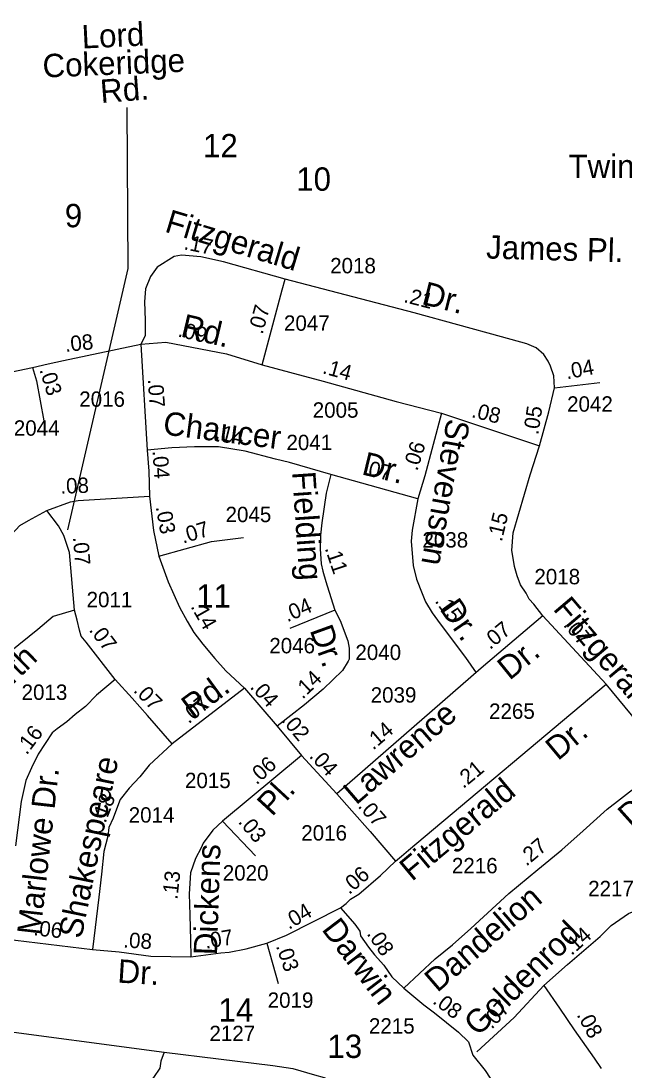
# Model space of a CAD drawing. Extents: x 2290055 to 2389491, y 66597 to 237875.
# Drawn here: x 2343771 to 2346226, y 186642 to 190912 of the extents above; entities that cross this region are included whole.
import ezdxf

# ---------------------------------------------------------------- set-up
doc = ezdxf.new("R2010")
doc.units = 0
for name, color, linetype in [('Exist Road Secondary Mileage Hundredths English Label', 7, 'Continuous'), ('Exist Road Secondary Type 51 Attributed', 7, 'Continuous'), ('Exist Road Secondary Type 51 Label', 7, 'Continuous'), ('Exist Road Secondary Type 51 Number Label', 7, 'Continuous')]:
    doc.layers.add(name, color=color, linetype=linetype)

msp = doc.modelspace()

# ---------------------------------------------------------------- linework, layer by layer
at = {"layer": 'Exist Road Secondary Type 51 Attributed'}
for p, q in [((2343650.8, 189468.8), (2343817.9, 189503.9)), ((2345939, 189420.3), (2346123.8, 189442.5)), ((2345480.5, 189317.9), (2345878.1, 189185.3)), ((2345384.5, 188969.1), (2345030, 189067.9)), ((2345047.2, 188516.4), (2344864.3, 188442.3)), ((2345892, 188493.6), (2345642.2, 188280.2)), ((2346149.5, 188216.1), (2345892, 188493.6)), ((2345642.2, 188280.2), (2345054.8, 187769.9)), ((2344680.3, 188198.8), (2344385.2, 187973)), ((2344680.3, 188198.8), (2344811.9, 188045)), ((2344811.9, 188045), (2344911.5, 187925.8)), ((2344911.5, 187925.8), (2344590.7, 187658.6)), ((2344911.5, 187925.8), (2345054.8, 187769.9)), ((2344590.7, 187658.6), (2344724.4, 187517.6)), ((2343704.1, 187180.5), (2344061.9, 187136.1)), ((2344771, 187162.5), (2344816.1, 186998.4))]:
    msp.add_line(p, q, dxfattribs=at)
for points in [[(2344844.8, 189862.5), (2344594.3, 189933), (2344502.1, 189953), (2344423.7, 189960.4), (2344393.8, 189954.2), (2344324, 189911.9), (2344297.7, 189873.3), (2344276.7, 189823.4), (2344273, 189771.1), (2344275.5, 189696.4), (2344275.5, 189631.6), (2344258.8, 189598.9)], [(2344751.7, 189514), (2344832.2, 189819.7), (2344844.8, 189862.5)], [(2345939, 189420.3), (2345936.9, 189469.7), (2345922.9, 189509.4), (2345914.5, 189528.8), (2345895.8, 189555.7), (2345864.6, 189583.1), (2345827.3, 189599.3), (2345723.9, 189627.9), (2345368.7, 189725.2), (2344844.8, 189862.5)], [(2343817.9, 189503.9), (2343881.9, 189518.9), (2343944.2, 189532), (2344258.8, 189598.9)], [(2344258.8, 189598.9), (2344360.2, 189606.1), (2344606.8, 189558.8), (2344751.7, 189514)], [(2344258.8, 189598.9), (2344284, 189167.4)], [(2344751.7, 189514), (2344862.1, 189484.1), (2344998.9, 189447.9), (2345296.3, 189365.7), (2345480.5, 189317.9)], [(2343817.9, 189503.9), (2343834.5, 189448.5), (2343864.4, 189286.9)], [(2345878.1, 189185.3), (2345916.9, 189323.4), (2345939, 189420.3)], [(2345480.5, 189317.9), (2345412.5, 189062.5), (2345384.5, 188969.1)], [(2345030, 189067.9), (2344862, 189116.4), (2344805.5, 189130.1), (2344682.1, 189163.2), (2344574.4, 189180.8), (2344476, 189180.8), (2344383.8, 189177.1), (2344284, 189167.4)], [(2344284, 189167.4), (2344290.4, 189081.2), (2344293.2, 188979.7)], [(2345892, 188493.6), (2345855.9, 188540.6), (2345837.3, 188561.1), (2345824.8, 188585.5), (2345801.1, 188619.1), (2345787.4, 188656.5), (2345777.5, 188693.8), (2345771.2, 188727.5), (2345766.2, 188758.6), (2345771.2, 188830.8), (2345840.4, 189067.1), (2345878.1, 189185.3)], [(2345030, 189067.9), (2345011, 188992.2), (2344994.1, 188871.3), (2344987.9, 188821.5), (2344986.6, 188765.4), (2344991.6, 188704.4), (2344997.8, 188674.5), (2345010.4, 188633), (2345015.3, 188614.9), (2345047.2, 188516.4)], [(2343876.5, 188921.4), (2343972, 188957), (2344003.8, 188962.3), (2344293.2, 188979.7)], [(2344293.2, 188979.7), (2344309.1, 188840.2), (2344331.4, 188736.2)], [(2345384.5, 188969.1), (2345361.5, 188842), (2345357.7, 188797.2), (2345365.2, 188697.6), (2345378.9, 188642.8), (2345401.3, 188584.2), (2345415, 188550.6), (2345442.4, 188505.8), (2345474.8, 188460.9), (2345578.2, 188323.9), (2345620.7, 188261.6)], [(2343622.7, 188732.3), (2343677.7, 188782.1), (2343707.3, 188806.8), (2343732, 188824.9), (2343766.1, 188860.7), (2343801.1, 188880.9), (2343876.5, 188921.4)], [(2343988.5, 188516.3), (2343967.9, 188750.5), (2343945.2, 188820.5), (2343923.5, 188859), (2343876.5, 188921.4)], [(2344331.4, 188736.2), (2344545.7, 188795.3), (2344675.8, 188812.7)], [(2344331.4, 188736.2), (2344368.9, 188632.2), (2344415, 188528.8), (2344446.1, 188471.5), (2344473.5, 188425.4), (2344510.9, 188378.1), (2344559.4, 188319.6), (2344604.3, 188269.8), (2344680.3, 188198.8)], [(2343988.5, 188516.3), (2343902, 188490.5), (2343839, 188437.5), (2343649, 188285.1), (2343556.2, 188193.6), (2343517.2, 188162.6), (2343486.3, 188137), (2343445.6, 188103.1), (2343416, 188074.9), (2343351.8, 187990.4), (2343318.3, 187941.7), (2343303, 187900.3), (2343285.2, 187850.7), (2343268.7, 187783.4), (2343262.8, 187714.8), (2343247.2, 187615.8)], [(2344153.8, 188234.5), (2344035.5, 188386.6), (2344015.5, 188410.2), (2344008.4, 188435), (2343998.9, 188475.2), (2343988.5, 188516.3)], [(2345047.2, 188516.4), (2345068.8, 188474), (2345099.9, 188391.8), (2345104.9, 188361.9), (2345104.9, 188337), (2345105.5, 188317.8), (2345100.5, 188309.6), (2345078.1, 188271), (2344999.1, 188194.8), (2344923.4, 188132.2), (2344811.9, 188045)], [(2344153.8, 188234.5), (2344077.6, 188170.7), (2344033.2, 188124.6), (2343992, 188091.7), (2343957.5, 188062), (2343918, 188034), (2343898.2, 188017.5), (2343840.6, 187931.1), (2343814.2, 187875.7), (2343791, 187823.5), (2343772.1, 187739.1), (2343748.6, 187558.6)], [(2344385.2, 187973), (2344284.9, 188088.2), (2344223.4, 188159.1), (2344153.8, 188234.5)], [(2345293.3, 187495.5), (2345317.7, 187515.8), (2345346.7, 187541), (2346149.5, 188216.1)], [(2346423, 187914.1), (2346278.4, 188060.2), (2346149.5, 188216.1)], [(2344385.2, 187973), (2344292.6, 187886.1), (2344253.6, 187838.9), (2344210.6, 187793.2), (2344174.2, 187746.1), (2344155.4, 187696.3), (2344146, 187670.7), (2344127.7, 187633.3), (2344124.5, 187598), (2344107.6, 187535.2), (2344098.2, 187443.1), (2344087.5, 187349.7), (2344061.9, 187136.1)], [(2345327.2, 186979.2), (2345454.8, 187098.2), (2345525.4, 187155.3), (2345599.3, 187222.6), (2345753.9, 187363.8), (2345871.5, 187461.3), (2345969, 187542), (2346056.4, 187619.3), (2346153.8, 187706.8), (2346274.8, 187800.9), (2346423, 187914.1)], [(2345054.8, 187769.9), (2345116, 187700.3), (2345190, 187616.3), (2345293.3, 187495.5)], [(2344590.7, 187658.6), (2344551.4, 187621.3), (2344511.2, 187568.8), (2344503.1, 187550.2), (2344480.6, 187507), (2344459.7, 187449), (2344455, 187362.7), (2344457.5, 187276.4), (2344459.7, 187174.9), (2344461.6, 187106.6)], [(2345070.4, 187306.5), (2345092.9, 187324.2), (2345111, 187340.6), (2345143.9, 187362), (2345232.8, 187437.8), (2345293.3, 187495.5)], [(2344771, 187162.5), (2344850.2, 187195.2), (2345070.4, 187306.5)], [(2345070.4, 187306.5), (2345127.5, 187240.2), (2345148.9, 187210.5), (2345150.5, 187192.4), (2345183.4, 187145.8), (2345208.1, 187114.5), (2345246, 187072.2), (2345278.9, 187025.6), (2345327.2, 186979.2)], [(2345895.7, 186990.5), (2345992.6, 187075.5), (2346125.3, 187189.6), (2346170, 187233.5), (2346204.6, 187258.2), (2346239.8, 187282.5), (2346269.9, 187294.9), (2346302.1, 187306.7), (2346344.6, 187310.3), (2346390.7, 187310.3), (2346434.7, 187306.7), (2346484.5, 187286.9), (2346528.5, 187258.8)], [(2344461.6, 187106.6), (2344583.4, 187122.5), (2344617.2, 187125.8), (2344686.6, 187139.4), (2344771, 187162.5)], [(2344061.9, 187136.1), (2344170.2, 187126.4), (2344299, 187109.9), (2344461.6, 187106.6)], [(2345623.4, 186720.1), (2345775.4, 186859.7), (2345895.7, 186990.5)], [(2345895.7, 186990.5), (2345959.3, 186898.3), (2346020.1, 186809.6), (2346101.3, 186695), (2346129.2, 186653.2)], [(2345327.2, 186979.2), (2345409, 186911.9), (2345451.7, 186879), (2345549.5, 186800.1), (2345590.7, 186760.6), (2345607.2, 186706.2)], [(2342865.7, 186908), (2342925.2, 186900.7), (2343618.8, 186816.2), (2344352.7, 186719.4)], [(2344352.7, 186719.4), (2344339.2, 186682.7), (2344335.8, 186654.4), (2344310.2, 186615.7), (2344282, 186580.4), (2344228.3, 186523.2), (2344161.1, 186466.1), (2344060.2, 186392.1), (2343959.8, 186293.6)], [(2344352.7, 186719.4), (2344794.5, 186664.2), (2344875.8, 186652.9), (2344964.5, 186626.5), (2345003.3, 186615.5), (2345082.4, 186574.1), (2345117.6, 186557.3), (2345164.5, 186529.4), (2345211.3, 186493.5), (2345253.1, 186457.7), (2345294.8, 186420.3), (2345330, 186377.1), (2345352.7, 186348.5), (2345390.8, 186293.6), (2345427.4, 186231.3), (2345463.3, 186158), (2345501.4, 186076), (2345540.5, 185992.1)], [(2345607.2, 186706.2), (2345658.2, 186644.8), (2345695.5, 186586.2), (2345742.4, 186497.6), (2345782, 186413), (2345822.3, 186332.4), (2345858.2, 186254), (2345882.3, 186195.8), (2345896.9, 186160.8)]]:
    msp.add_lwpolyline(points, dxfattribs=at)
at = {"layer": 'Exist Road Secondary Type 51 Label'}
msp.add_lwpolyline([(2343961.1, 188842.6), (2344206.5, 189906.1), (2344202.9, 190560.6)], dxfattribs=at)

# ---------------------------------------------------------------- texts
at = {"layer": 'Exist Road Secondary Mileage Hundredths English Label'}
for s, rotation, p in [('.17', 348.3302, (2344430.5, 189984.6)), ('.21', 345.7255, (2345323.7, 189769.9)), ('.07', 74.7453, (2344752.9, 189635.5)), ('.09', 346.2862, (2344406, 189630.2)), ('.08', 5.7749, (2343952, 189566.5)), ('.14', 344.5415, (2344993.3, 189480.3)), ('.04', 10.6742, (2345990, 189455.1)), ('.03', 287.2963, (2343845.4, 189494.3)), ('.07', 274.034, (2344286.3, 189455.3)), ('.08', 346.3265, (2345599.1, 189301.9)), ('.05', 81.4869, (2345873.6, 189227.5)), ('.14', 346.013, (2344557, 189215)), ('.06', 72.584, (2345381.7, 189079.9)), ('.04', 273.9076, (2344305.6, 189164.4)), ('.07', 346.5441, (2345156.3, 189069.2)), ('.08', 2.2707, (2343932.4, 188989.6)), ('.03', 280.1769, (2344318.6, 188936.3)), ('.15', 76.5815, (2345725.4, 188792.4)), ('.07', 16.9598, (2344430, 188786.6)), ('.07', 274.5318, (2343982.3, 188813.4)), ('.11', 288.7175, (2345005.4, 188768)), ('.04', 23.2088, (2344853.5, 188466.8)), ('.14', 299.7482, (2344459, 188531.4)), ('.15', 305.9571, (2345451.2, 188553.4)), ('.07', 307.3675, (2344045.1, 188435.3)), ('.07', 39.0792, (2345677.6, 188353.9)), ('.07', 309.5068, (2345972.7, 188455.3)), ('.14', 44.0323, (2344915.6, 188152.1)), ('.07', 314.0196, (2344225.4, 188187.5)), ('.04', 312.0092, (2344699.3, 188202)), ('.07', 39.5379, (2344452.8, 188052.2)), ('.02', 309.8406, (2344826.8, 188068)), ('.14', 40.7672, (2345202.6, 187945.1)), ('.16', 52.9832, (2343794.3, 187925)), ('.04', 312.7114, (2344939.7, 187920.8)), ('.06', 42.3277, (2344728.8, 187803.4)), ('.21', 39.7864, (2345569.2, 187788.6)), ('.18', 69.0204, (2344114.3, 187647.5)), ('.07', 311.0781, (2345137.7, 187718.1)), ('.03', 309.3911, (2344651.3, 187654.9)), ('.27', 39.6595, (2345825.2, 187473)), ('.06', 40.6903, (2345105, 187357.5)), ('.13', 83.6975, (2344406.7, 187337.7)), ('.04', 30.6113, (2344860, 187215.9)), ('.06', 353.7578, (2343819.8, 187194.7)), ('.08', 356.4169, (2344185.6, 187145.1)), ('.07', 9.2254, (2344522.5, 187139.5)), ('.08', 303.6761, (2345174.6, 187200.7)), ('.14', 41.683, (2346009.1, 187109.7)), ('.03', 288.8802, (2344806.7, 187150.7)), ('.08', 322.7544, (2345440.9, 186920.5)), ('.07', 47.3061, (2345684.4, 186809.8)), ('.08', 298.2868, (2346028.3, 186871.3))]:
    msp.add_text(s, height=62.5, rotation=rotation, dxfattribs=at).set_placement(p)
at = {"layer": 'Exist Road Secondary Type 51 Label'}
for s, rotation, p in [('Lord', 2.8485, (2344020.1, 190800.3)), ('Cokeridge', 2.3796, (2343860.7, 190682.2)), ('Rd.', 4.4599, (2344096.7, 190578.7)), ('Fitzgerald', 343.1572, (2344351.4, 190056.5)), ('James Pl.', 358.469, (2345661, 189946.5)), ('Dr.', 345.7255, (2345395.9, 189761.9)), ('Rd.', 346.6101, (2344416.1, 189629.9)), ('Chaucer', 352.6716, (2344345, 189231.8)), ('Stevenson', 259.9372, (2345503.1, 189298.8)), ('Dr.', 346.3265, (2345152.1, 189069.5)), ('Fielding', 273.9443, (2344872.7, 189078.3)), ('Dr.', 304.8764, (2345470.5, 188521)), ('Fitzgerald', 310.2475, (2345930.8, 188520.2)), ('Dr.', 289.7968, (2344943.9, 188435.5)), ('Wordsworth', 44.4084, (2343359.7, 187842.1)), ('Dr.', 39.0792, (2345756.7, 188228.6)), ('Rd.', 36.292, (2344468.7, 188072.5)), ('Lawrence', 40.7672, (2345133.3, 187721.4)), ('Dr.', 39.7864, (2345953.5, 187901.7)), ('Shakespeare', 78.3283, (2344016.5, 187177.5)), ('Marlowe Dr.', 83.5469, (2343849.3, 187192.1)), ('Fitzgerald', 39.7864, (2345360.2, 187411.2)), ('Pl.', 47.2729, (2344792, 187674.1)), ('Dr.', 41.8937, (2346250.8, 187630)), ('Dickens', 88.1864, (2344567.8, 187112.3)), ('Dandelion', 40.8133, (2345463.4, 186959.1)), ('Darwin', 307.2947, (2344990.4, 187218)), ('Goldenrod', 44.3254, (2345628.5, 186780.2)), ('Dr.', 356.4169, (2344161.6, 187002.3))]:
    msp.add_text(s, height=95, rotation=rotation, dxfattribs=at).set_placement(p)
for s, p in [('12', (2344511, 190358.1)), ('Twin Leaf Rd.', (2345996.5, 190273.8)), ('10', (2344889.9, 190222.2)), ('9', (2343949.3, 190073.6)), ('11', (2344483.5, 188526.6)), ('14', (2344573.9, 186843.6)), ('13', (2345016.7, 186695.5))]:
    msp.add_text(s, height=95, dxfattribs=at).set_placement(p)
at = {"layer": 'Exist Road Secondary Type 51 Number Label'}
for s, p in [('2018', (2345027.7, 189886.4)), ('2047', (2344840, 189652.7)), ('2016', (2344007.8, 189343.5)), ('2042', (2345990.8, 189323.7)), ('2005', (2344956.9, 189299.2)), ('2044', (2343742, 189226)), ('2041', (2344850.1, 189167.4)), ('2045', (2344602.6, 188874.5)), ('2038', (2345402.8, 188771.1)), ('2018', (2345857.9, 188621.7)), ('2011', (2344037.8, 188528.4)), ('2046', (2344780.4, 188341)), ('2040', (2345130.3, 188313.8)), ('2013', (2343773.7, 188151.7)), ('2039', (2345192.5, 188140.5)), ('2265', (2345673.6, 188074.5)), ('2015', (2344437.7, 187792.8)), ('2014', (2344209, 187652.6)), ('2016', (2344910.3, 187579.6)), ('2216', (2345522.6, 187446.4)), ('2020', (2344591.3, 187417)), ('2217', (2346076.5, 187353.4)), ('2019', (2344773.8, 186899.4)), ('2215', (2345185.4, 186794.6)), ('2127', (2344537.1, 186763.9))]:
    msp.add_text(s, height=62.5, dxfattribs=at).set_placement(p)

doc.saveas('drawing.dxf')
